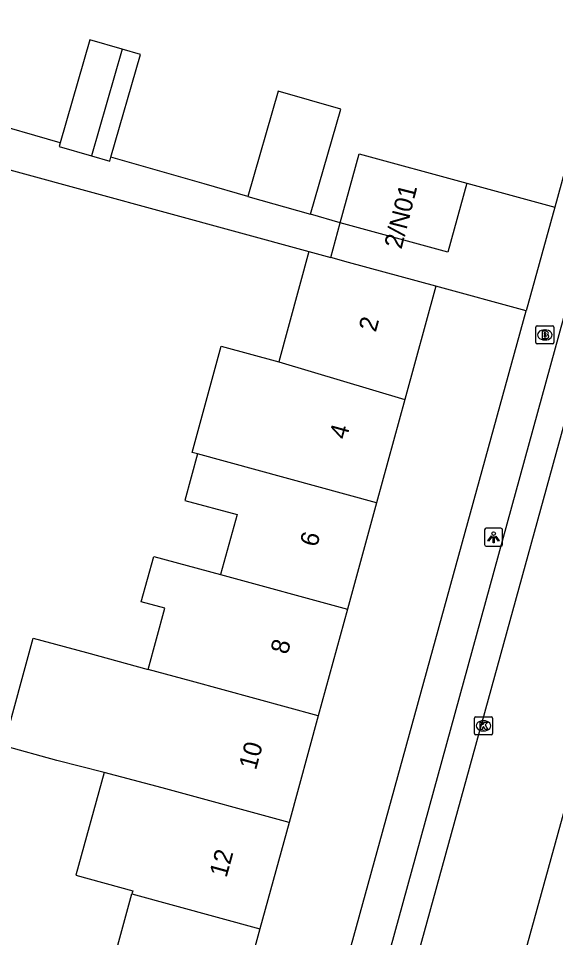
# Model space of a CAD drawing. Extents: x 159822 to 160765, y 380693 to 381634.
# Drawn here: x 160372.4 to 160402, y 381088.7 to 381139.4 of the extents above; entities that cross this region are included whole.
import ezdxf

# ---------------------------------------------------------------- set-up
doc = ezdxf.new("R2010")
doc.units = 0
for name, color, linetype in [('IMGEO_Brandkraan', 7, 'Continuous'), ('IMGEO_Kolk', 7, 'Continuous'), ('IMGEO_Lichtpunt', 7, 'Continuous'), ('IMGEO_Pand', 7, 'Continuous'), ('IMGEO_Pand_nummerreeks', 7, 'Continuous'), ('IMGEO_Rijbaan_lokaal_open', 7, 'Continuous'), ('IMGEO_Voetpad_open', 7, 'Continuous')]:
    doc.layers.add(name, color=color, linetype=linetype)

msp = doc.modelspace()

# ---------------------------------------------------------------- linework, layer by layer
at = {"layer": 'IMGEO_Brandkraan'}
for p, q in [((160400.904, 381121.526), (160400.904, 381122.378)), ((160400.979, 381122.452), (160401.831, 381122.452)), ((160401.905, 381122.378), (160401.905, 381121.526)), ((160401.392, 381122.232), (160401.417, 381122.232)), ((160401.831, 381121.452), (160400.979, 381121.452)), ((160401.415, 381121.672), (160401.39, 381121.672))]:
    msp.add_line(p, q, dxfattribs=at)
for points in [[(160400.904, 381121.526), (160400.904, 381122.378)], [(160400.979, 381122.452), (160401.831, 381122.452)], [(160401.905, 381122.378), (160401.905, 381121.526)], [(160401.252, 381122.152), (160401.252, 381121.752), (160401.465, 381121.752)], [(160401.483, 381122.152), (160401.252, 381122.152)], [(160401.431, 381122.071), (160401.377, 381122.071), (160401.377, 381121.995)], [(160401.377, 381121.995), (160401.43, 381121.995)], [(160401.439, 381121.919), (160401.377, 381121.919), (160401.377, 381121.838)], [(160401.377, 381121.838), (160401.439, 381121.838)], [(160401.831, 381121.452), (160400.979, 381121.452)]]:
    msp.add_lwpolyline(points, dxfattribs=at)
for centre, radius, start, end in [((160400.981, 381122.376), 0.0765, 91.552, 178.448), ((160400.981, 381122.376), 0.0765, 91.552, 178.448), ((160401.829, 381122.376), 0.0765, 1.552, 88.448), ((160401.829, 381122.376), 0.0765, 1.552, 88.448), ((160401.432, 381122.033), 0.0379, 267.8285, 90.9355), ((160401.44, 381121.878), 0.0404, 269.8759, 90.5077), ((160401.471, 381122.003), 0.251, 268.6676, 293.5347), ((160401.487, 381122.007), 0.145, 59.4692, 91.5367), ((160401.512, 381122.054), 0.0922, 285.5137, 58.1501), ((160401.517, 381121.862), 0.105, 301.3115, 78.989), ((160400.981, 381121.528), 0.0765, 181.552, 268.448), ((160400.981, 381121.528), 0.0765, 181.552, 268.448), ((160401.829, 381121.528), 0.0765, 271.552, 358.448), ((160401.829, 381121.528), 0.0765, 271.552, 358.448)]:
    msp.add_arc(centre, radius, start, end, dxfattribs=at)
for centre, major_axis, ratio, start_param, end_param in [((160401.391, 381121.952), (-0.387, 0.002), 0.722429, 4.712389, 7.853982), ((160401.416, 381121.952), (-0.39, 0.002), 0.717154, 1.570796, 4.712389)]:
    msp.add_ellipse(centre, major_axis=major_axis, ratio=ratio, start_param=start_param, end_param=end_param, dxfattribs=at)
at = {"layer": 'IMGEO_Kolk'}
for p, q in [((160397.517, 381099.936), (160397.517, 381100.788)), ((160397.592, 381100.862), (160398.444, 381100.862)), ((160398.005, 381100.642), (160398.03, 381100.642)), ((160398.518, 381100.788), (160398.518, 381099.936)), ((160398.028, 381100.082), (160398.003, 381100.082)), ((160398.444, 381099.862), (160397.592, 381099.862))]:
    msp.add_line(p, q, dxfattribs=at)
for points in [[(160397.517, 381099.936), (160397.517, 381100.788)], [(160397.592, 381100.862), (160398.444, 381100.862)], [(160397.838, 381100.562), (160397.961, 381100.562), (160397.961, 381100.411), (160398.091, 381100.562), (160398.255, 381100.562), (160398.109, 381100.411), (160398.262, 381100.162), (160398.11, 381100.162), (160398.025, 381100.326), (160397.961, 381100.259), (160397.961, 381100.162), (160397.838, 381100.162), (160397.838, 381100.562)], [(160398.518, 381100.788), (160398.518, 381099.936)], [(160398.444, 381099.862), (160397.592, 381099.862)]]:
    msp.add_lwpolyline(points, dxfattribs=at)
for centre, start, end in [((160397.594, 381100.786), 91.552, 178.448), ((160397.594, 381100.786), 91.552, 178.448), ((160398.442, 381100.786), 1.552, 88.448), ((160398.442, 381100.786), 1.552, 88.448), ((160397.594, 381099.938), 181.552, 268.448), ((160397.594, 381099.938), 181.552, 268.448), ((160398.442, 381099.938), 271.552, 358.448), ((160398.442, 381099.938), 271.552, 358.448)]:
    msp.add_arc(centre, 0.0765, start, end, dxfattribs=at)
for centre, major_axis, ratio, start_param, end_param in [((160398.004, 381100.362), (-0.387, 0.002), 0.722429, 4.712389, 7.853982), ((160398.029, 381100.362), (-0.39, 0.002), 0.717154, 1.570796, 4.712389)]:
    msp.add_ellipse(centre, major_axis=major_axis, ratio=ratio, start_param=start_param, end_param=end_param, dxfattribs=at)
at = {"layer": 'IMGEO_Lichtpunt'}
for p, q in [((160398.08, 381111.183), (160398.08, 381110.376)), ((160398.08, 381111.183), (160398.08, 381110.376)), ((160398.982, 381111.278), (160398.174, 381111.278)), ((160398.982, 381111.278), (160398.174, 381111.278)), ((160399.076, 381110.376), (160399.076, 381111.183)), ((160399.076, 381110.376), (160399.076, 381111.183)), ((160398.174, 381110.282), (160398.982, 381110.282)), ((160398.174, 381110.282), (160398.982, 381110.282))]:
    msp.add_line(p, q, dxfattribs=at)
for points in [[(160398.454, 381110.847), (160398.493, 381110.819), (160398.305, 381110.557), (160398.267, 381110.584), (160398.454, 381110.847)], [(160398.556, 381110.799), (160398.603, 381110.799), (160398.603, 381110.477), (160398.556, 381110.477), (160398.556, 381110.799)], [(160398.666, 381110.819), (160398.704, 381110.846), (160398.891, 381110.584), (160398.852, 381110.556), (160398.666, 381110.819)]]:
    msp.add_lwpolyline(points, dxfattribs=at)
msp.add_circle((160398.579, 381110.981), 0.0994, dxfattribs=at)
for centre, start, end in [((160398.174, 381111.183), 90, 180), ((160398.174, 381111.183), 90, 180), ((160398.982, 381111.183), 0, 90), ((160398.982, 381111.183), 0, 90), ((160398.174, 381110.376), 180, 270), ((160398.174, 381110.376), 180, 270), ((160398.982, 381110.376), 270, 0), ((160398.982, 381110.376), 270, 360)]:
    msp.add_arc(centre, 0.0946, start, end, dxfattribs=at)
at = {"layer": 'IMGEO_Pand'}
for points in [[(160378.093, 381137.727), (160376.302, 381138.244), (160374.662, 381132.566)], [(160378.093, 381137.727), (160376.4, 381131.843)], [(160377.465, 381131.765), (160379.097, 381137.437), (160378.093, 381137.727)], [(160388.48, 381128.616), (160390.15, 381134.422), (160386.695, 381135.419), (160385.022, 381129.605)], [(160374.662, 381132.566), (160374.603, 381132.363), (160376.4, 381131.843)], [(160390.117, 381128.148), (160391.16, 381131.963), (160397.101, 381130.339)], [(160376.4, 381131.843), (160377.404, 381131.553), (160377.465, 381131.765)], [(160397.101, 381130.339), (160396.058, 381126.524), (160390.117, 381128.148)], [(160385.022, 381129.605), (160388.48, 381128.616)], [(160388.392, 381126.555), (160386.725, 381120.458)], [(160388.392, 381126.555), (160389.589, 381126.228)], [(160395.392, 381124.641), (160390.57, 381125.96), (160389.589, 381126.228)], [(160395.392, 381124.641), (160393.68, 381118.378)], [(160382.25, 381115.38), (160381.94, 381115.465), (160383.542, 381121.328), (160386.725, 381120.458)], [(160386.725, 381120.458), (160393.68, 381118.378)], [(160393.68, 381118.378), (160392.123, 381112.683)], [(160382.25, 381115.38), (160381.548, 381112.81), (160384.421, 381112.025), (160383.515, 381108.712)], [(160392.123, 381112.683), (160382.25, 381115.38)], [(160392.123, 381112.683), (160390.515, 381106.8)], [(160379.525, 381103.477), (160380.447, 381106.855), (160379.141, 381107.212), (160379.826, 381109.72), (160383.515, 381108.712)], [(160383.515, 381108.712), (160390.515, 381106.8)], [(160390.515, 381106.8), (160388.906, 381100.915)], [(160377.083, 381097.776), (160374.484, 381098.449), (160371.548, 381099.251), (160373.176, 381105.211), (160376.112, 381104.409), (160379.525, 381103.477)], [(160388.906, 381100.915), (160381.906, 381102.827), (160379.525, 381103.477)], [(160388.906, 381100.915), (160387.298, 381095.031)], [(160377.083, 381097.776), (160375.534, 381092.111), (160378.671, 381091.254), (160378.623, 381091.077)], [(160387.298, 381095.031), (160380.298, 381096.943), (160377.083, 381097.776)], [(160387.298, 381095.031), (160385.689, 381089.146)], [(160376.964, 381085.008), (160378.623, 381091.077)], [(160378.623, 381091.077), (160385.689, 381089.146)], [(160385.689, 381089.146), (160384.03, 381083.076)]]:
    msp.add_lwpolyline(points, dxfattribs=at)
at = {"layer": 'IMGEO_Rijbaan_lokaal_open'}
for points in [[(160410.611, 381146.685), (160391.017, 381075.407)], [(160396.736, 381074.846), (160403.537, 381099.497)]]:
    msp.add_lwpolyline(points, dxfattribs=at)
at = {"layer": 'IMGEO_Voetpad_open'}
for points in [[(160408.336, 381152.238), (160401.95, 381129.013)], [(160389.537, 381075.853), (160402.919, 381124.592), (160403.927, 381128.201), (160408.581, 381145.191)], [(160374.662, 381132.566), (160370.326, 381133.806), (160370.874, 381135.721), (160366.815, 381136.881)], [(160366.699, 381126.297), (160368.301, 381132.044), (160388.392, 381126.555)], [(160385.022, 381129.605), (160382.617, 381130.292), (160377.465, 381131.765)], [(160397.101, 381130.339), (160401.95, 381129.013)], [(160401.95, 381129.013), (160400.372, 381123.275)], [(160390.117, 381128.148), (160388.48, 381128.616)], [(160389.589, 381126.228), (160390.117, 381128.148)], [(160400.372, 381123.275), (160395.392, 381124.641)], [(160388.938, 381081.725), (160400.372, 381123.275)]]:
    msp.add_lwpolyline(points, dxfattribs=at)

# ---------------------------------------------------------------- texts
at = {"layer": 'IMGEO_Pand_nummerreeks'}
for s, rotation, p in [('2/N01', 75.7685, (160393.494, 381126.651)), ('2', 74.7114, (160392.076, 381122.07)), ('4', 74.7114, (160390.454, 381116.134)), ('6', 74.7114, (160388.831, 381110.196)), ('8', 74.7114, (160387.209, 381104.262)), ('10', 74.7137, (160385.464, 381097.878)), ('12', 74.7114, (160383.839, 381091.935))]:
    msp.add_text(s, height=1, rotation=rotation, dxfattribs=at).set_placement(p)

doc.saveas('drawing.dxf')
